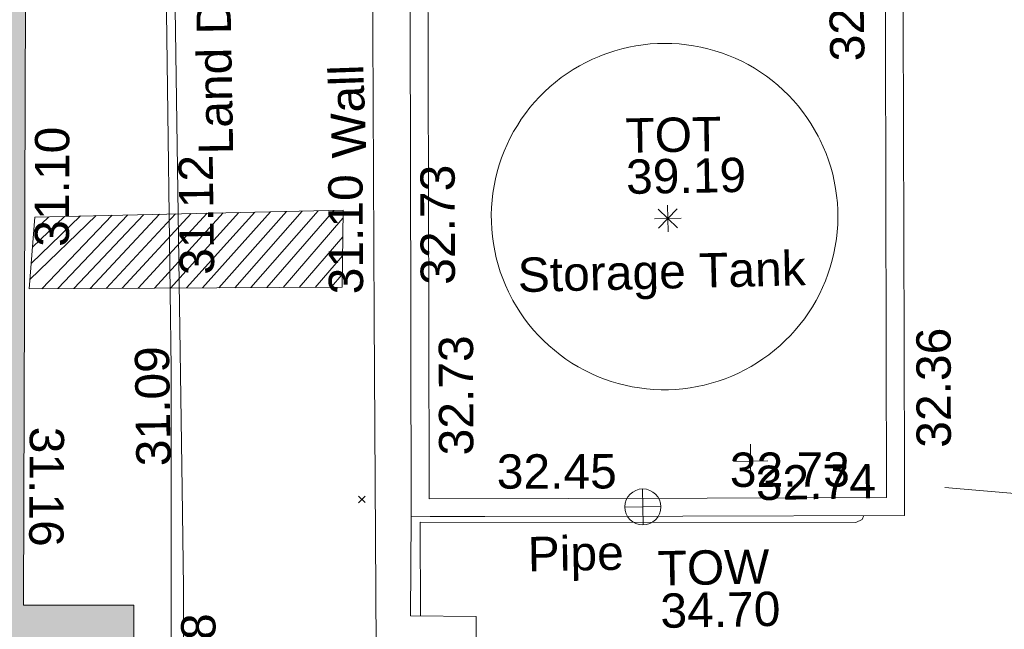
# Model space of a CAD drawing. Header units: millimetres. Extents: x -287732 to 520720, y -103372 to 287754.
# Tile 301 of 380: x 126117 to 136870, y 225118 to 231773. Entities that reach past the tile are written whole.
import ezdxf

# ---------------------------------------------------------------- set-up
doc = ezdxf.new("R2010")
doc.units = ezdxf.units.MM
doc.linetypes.add('IMPORT-UG_DRAINAGE_SURFACE_QLB4 _2_', pattern=[2700, 1500, -300.0000000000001, 0, -250, 150, -300.0000000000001, 0, -200])
doc.linetypes.add('IMPORT-UG_ELEC_STREET LIGHTING_QLB2 _2_', pattern=[2700, 1500, -300.0000000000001, 0, -250, 150, -300.0000000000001, 0, -200])
for name, color, linetype, lineweight, true_color in [('00_TOPO_TOP_OF_WALL', 7, 'Continuous', 9, 0x666666), ('00_UAV_BUILDING_OUTLINE', 5, 'Continuous', 9, 0x0000ff), ('00_UAV_COLLECTION_TANK', 4, 'Continuous', 9, 0x00ffff), ('00_UAV_LAND_DRAIN', 7, 'Continuous', 9, 0xff7f7f), ('00_UAV_LEVEL_SPOT', 7, 'Continuous', 9, 0x666666), ('00_UAV_PIPE', 140, 'Continuous', 9, 0x00bfff), ('00_UAV_TOP_OF_TANK', 7, 'Continuous', 9, 0x666666), ('00_UAV_TOP_OF_WALL', 7, 'Continuous', 9, 0x666666), ('00_UAV_WALL', 7, 'Continuous', 9, 0x7c00a5), ('12333-PUM-2D-U-0001-C01 - Rev2_REVIT IMPORT_dwg', 7, 'Continuous', 9, 0x767676), ('A_RHA_Line', 7, 'Continuous', 9, 0x00a600), ('PUM-SCAR', 7, 'Continuous', 9, 0x999999), ('PUM-SURFACE-QLB4', 4, 'IMPORT-UG_DRAINAGE_SURFACE_QLB4 _2_', 9, 0x00ffff)]:
    doc.layers.add(name, color=color, linetype=linetype, lineweight=lineweight, true_color=true_color)
doc.layers.add('A_RHA_Detail', color=7, linetype='Continuous', lineweight=9)
doc.layers.add('GEN-TEXT', color=7, linetype='Continuous', lineweight=9)
doc.styles.add('Swis721 Lt BT_2', font='swissl.ttf', dxfattribs={"height": 375})

# ---------------------------------------------------------------- blocks, each defined once
blk = doc.blocks.new('12333-PUM-2D-U-0001-C01 - Rev2_REVIT IMPORT_dwg_TOT-2077635-Site Location Plan Proposed')
at = {"layer": '00_UAV_TOP_OF_TANK', "color": 254, "true_color": 0xcccccc, "flags": 128}
for points in [[(389.261101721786, 0), (0, 0), (0, 389.261101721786)], [(0, -389.261101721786), (0, 0), (-389.261101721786, 0)], [(275.2491646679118, 275.2491646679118), (0, 0), (-275.2491646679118, 275.2491646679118)], [(275.2491646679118, -275.2491646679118), (0, 0), (-275.2491646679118, -275.2491646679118)]]:
    blk.add_lwpolyline(points, dxfattribs=at)
blk = doc.blocks.new('12333-PUM-2D-U-0001-C01 - Rev2_REVIT IMPORT_dwg_TOW-2077249-Site Location Plan Proposed')
at = {"layer": '00_TOPO_TOP_OF_WALL', "color": 254, "true_color": 0xcccccc, "flags": 128}
for points in [[(0, 525.0554400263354), (0, 0), (-525.0554401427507, 0)], [(525.0554401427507, 0), (0, 0), (0, -525.0554400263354)]]:
    blk.add_lwpolyline(points, dxfattribs=at)
at = {"layer": '00_TOPO_TOP_OF_WALL', "color": 254, "true_color": 0xcccccc}
blk.add_circle((0, 0), 525.0554401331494, dxfattribs=at)
blk = doc.blocks.new('12333-PUM-2D-U-0001-C01 - Rev2_REVIT IMPORT_dwg_UAV-2077255-Site Location Plan Proposed')
at = {"layer": '00_UAV_LEVEL_SPOT', "color": 254, "true_color": 0xcccccc, "flags": 128}
for points in [[(500.0000000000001, 0), (0, 0), (0, 500.0000000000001)], [(0, -500.0000000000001), (0, 0), (-500.0000000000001, 0)]]:
    blk.add_lwpolyline(points, dxfattribs=at)
blk = doc.blocks.new('12333-PUM-2D-U-0001-C01 - Rev2_REVIT IMPORT_dwg_MGS62954_T2_Galway_ITM_3d_Rev1-2077680-Site Location Plan Proposed')
at = {"layer": '00_UAV_COLLECTION_TANK', "color": 254, "true_color": 0xcccccc, "flags": 128}
blk.add_lwpolyline([(534040092.1505001, 725781076.332), (534040023.8455115, 725781036.3608233), (534039953.9266189, 725780999.285024), (534039882.5164837, 725780965.1696459), (534039809.7403836, 725780934.074539), (534039735.7259926, 725780906.0542543), (534039660.6031569, 725780881.1579492), (534039584.5036677, 725780859.4293004), (534039507.5610293, 725780840.9064273), (534039429.9102253, 725780825.621825), (534039351.6874816, 725780813.602308), (534039273.0300272, 725780804.8689628), (534039194.0758543, 725780799.4371104), (534039114.9634753, 725780797.3162804), (534039035.8316802, 725780798.5101933), (534038956.8192929, 725780803.0167544), (534038878.0649282, 725780810.8280581), (534038799.7067478, 725780821.9304005), (534038721.8822187, 725780836.304304), (534038644.7278715, 725780853.9245526), (534038568.3790613, 725780874.7602336), (534038492.9697297, 725780898.7747947), (534038418.6321705, 725780925.9261059), (534038345.4967966, 725780956.1665348), (534038273.6919127, 725780989.4430292), (534038203.3434889, 725781025.6972108), (534038134.5749401, 725781064.8654778), (534038067.5069097, 725781106.8791153), (534038002.2570581, 725781151.6644175), (534037938.9398553, 725781199.1428155), (534037877.6663815, 725781249.2310163), (534037818.5441312, 725781301.8411477), (534037761.6768247, 725781356.8809142), (534037707.1642267, 725781414.253757), (534037655.1019708, 725781473.8590246), (534037605.5813919, 725781535.5921495), (534037558.6893659, 725781599.3448305), (534037514.5081574, 725781665.0052239), (534037473.1152752, 725781732.4581388), (534037434.5833365, 725781801.58524), (534037398.9799395, 725781872.2652552), (534037388.1505001, 725781895.332), (534037356.5135393, 725781967.8741888), (534037327.9420812, 725782041.6775643), (534037302.4862496, 725782116.6126499), (534037280.1907029, 725782192.5479844), (534037261.094555, 725782269.3503513), (534037245.2313068, 725782346.8850132), (534037232.6287882, 725782425.0159479), (534037223.3091079, 725782503.6060872), (534037217.2886161, 725782582.5175573), (534037214.5778748, 725782661.6119206), (534037215.1816393, 725782740.750419), (534037219.0988507, 725782819.7942162), (534037226.3226367, 725782898.6046429), (534037236.8403242, 725782977.0434387), (534037250.6334618, 725783054.9729952), (534037267.6778516, 725783132.2565976), (534037287.943592, 725783208.7586643), (534037311.3951299, 725783284.3449844), (534037337.9913235, 725783358.8829541), (534037367.6855138, 725783432.2418083), (534037400.4256074, 725783504.2928507), (534037436.1541668, 725783574.9096793), (534037474.808512, 725783643.9684081), (534037516.3208302, 725783711.3478848), (534037560.6182945, 725783776.9299028), (534037607.6231925, 725783840.5994087), (534037657.2530614, 725783902.2447051), (534037709.4208335, 725783961.7576447), (534037764.0349889, 725784019.033822), (534037820.9997156, 725784073.9727546), (534037880.2150785, 725784126.4780613), (534037941.5771934, 725784176.4576302), (534038004.9784105, 725784223.8237795), (534038070.3075023, 725784268.4934133), (534038137.4498596, 725784310.3881661), (534038206.2876918, 725784349.4345396), (534038276.7002338, 725784385.5640337), (534038348.5639583, 725784418.7132651), (534038421.752792, 725784448.8240782), (534038444.1505001, 725784457.3320001), (534038518.7387912, 725784483.6961216), (534038594.3656707, 725784506.9136838), (534038670.8984632, 725784526.9439553), (534038748.2029039, 725784543.7517961), (534038826.143375, 725784557.3077196), (534038904.5831422, 725784567.587944), (534038983.3845955, 725784574.5744344), (534039062.4094903, 725784578.2549342), (534039141.5191903, 725784578.6229863), (534039220.5749101, 725784575.6779451), (534039299.437959, 725784569.4249774), (534039377.9699846, 725784559.8750528), (534039456.0332147, 725784547.0449252), (534039533.4907003, 725784530.957103), (534039610.2065544, 725784511.6398098), (534039686.0461914, 725784489.1269345), (534039760.8765628, 725784463.4579725), (534039834.5663906, 725784434.6779559), (534039906.986398, 725784402.8373743), (534039978.0095355, 725784367.9920875), (534040047.5112045, 725784330.2032253), (534040115.3694755, 725784289.5370827), (534040181.4653018, 725784246.0650017), (534040245.6827291, 725784199.8632472), (534040307.9090981, 725784151.0128727), (534040368.0352427, 725784099.5995784), (534040425.9556812, 725784045.7135606), (534040481.5688012, 725783989.449354), (534040534.7770389, 725783930.9056649), (534040585.4870484, 725783870.1851987), (534040633.6098676, 725783807.3944799), (534040679.0610723, 725783742.6436645), (534040721.7609261, 725783676.0463479), (534040761.6345186, 725783607.719364), (534040798.6118979, 725783537.7825819), (534040821.1505, 725783491.332), (534040853.2018769, 725783419.0050387), (534040882.1964005, 725783345.3993481), (534040908.0832046, 725783270.6440575), (534040930.8168747, 725783194.8703133), (534040950.3575287, 725783118.2110481), (534040966.6708852, 725783040.8007485), (534040979.7283253, 725782962.7752184), (534040989.5069417, 725782884.271341), (534040995.9895794, 725782805.426839), (534040999.1648658, 725782726.3800324), (534040999.02723, 725782647.269596), (534040995.5769139, 725782568.2343163), (534040988.8199701, 725782489.4128486), (534040978.768253, 725782410.9434718), (534040965.4393963, 725782332.9638484), (534040948.8567837, 725782255.610781), (534040929.0495066, 725782179.019973), (534040906.0523136, 725782103.3257909), (534040879.9055498, 725782028.6610279), (534040850.6550854, 725781955.1566715), (534040818.3522356, 725781882.9416732), (534040783.0536706, 725781812.1427225), (534040744.8213161, 725781742.8840252), (534040703.7222447, 725781675.2870842), (534040659.8285581, 725781609.470488), (534040613.2172607, 725781545.5497007), (534040563.9701245, 725781483.6368613), (534040512.1735458, 725781423.8405862), (534040457.9183935, 725781366.2657781), (534040401.2998493, 725781311.0134428), (534040342.4172416, 725781258.1805117), (534040281.3738705, 725781207.8596718), (534040218.2768266, 725781160.1392031), (534040153.2368038, 725781115.102823)], close=True, dxfattribs=at)
at = {"layer": '00_UAV_LAND_DRAIN', "color": 254, "true_color": 0xcccccc, "flags": 128}
blk.add_lwpolyline([(534033507.7019633, 725764811.5966702), (534033618.8120132, 725769810.1173351), (534033620.1505001, 725769870.3319999), (534033710.9611723, 725774809.2069005), (534033783.1505001, 725778735.332), (534033786.2570464, 725779808.4411135), (534033800.7308004, 725784808.1792247), (534033806.1505001, 725786680.3320003), (534033714.1505001, 725786670.3320001), (534033701.021753, 725783635.403292), (534033690.1505001, 725781122.332), (534033646.7268459, 725778636.0494431), (534033612.1504999, 725776656.332), (534033572.6233523, 725773636.6806085), (534033541.1505, 725771232.3320001), (534033494.1242883, 725768637.3769853), (534033425.1505001, 725764831.332), (534033400.665271, 725763638.341874), (534033389.2668344, 725763082.9775764)], dxfattribs=at)
at = {"layer": '00_UAV_PIPE', "color": 254, "true_color": 0xcccccc, "flags": 128}
blk.add_lwpolyline([(534036366.9936132, 725778373.9141533), (534036380.1505, 725779397.3320001), (534041136.1505001, 725779310.3320001), (534041208.1505001, 725779343.332), (534041225.9519612, 725779385.546894)], dxfattribs=at)
at = {"layer": '00_UAV_WALL', "color": 254, "true_color": 0xcccccc, "flags": 128}
for points in [[(534036104.2378526, 725764808.5729617), (534035630.2775475, 725764808.1553998), (534035689.4244599, 725768411.136259), (534035726.1505, 725770648.332), (534035792.1285502, 725773409.9824679), (534035867.1694063, 725776550.9757928), (534036720.1505, 725776516.3320001), (534036743.9329351, 725777519.1580106), (534036756.1505001, 725778034.332), (534035874.1505001, 725778044.332), (534035917.8358616, 725781645.7849793), (534035974.5345253, 725786320.0640413), (534036202.9907179, 725786314.5181539)], [(534038472.0184085, 725785805.4500805), (534038019.9921241, 725785812.2549295), (534037985.938989, 725785812.7675688), (534036379.0060002, 725785836.9585), (534036343.5869633, 725783484.1751914), (534036283.006, 725779459.9585), (534036491.4555455, 725779456.8204796), (534037085.7291963, 725779447.8742243), (534039248.9596809, 725779415.3087347), (534041668.7411824, 725779378.8811005), (534041674.9963022, 725779794.3904521), (534041697.0119076, 725781256.8229243), (534041750.257991, 725784793.8049322), (534041764.7411824, 725785755.8811003), (534039822.3109896, 725785785.12264)], [(534036283.006, 725779459.9585), (534036258.006, 725778376.9585), (534036974.006, 725778356.9585), (534036919.006, 725776135.9585001), (534036271.0060001, 725776169.9585001), (534036262.3188564, 725775842.3069291), (534036174.590358, 725772533.4655823), (534037863.4415845, 725772509.1793653), (534038440.5709687, 725772500.8800615), (534038411.1504999, 725769788.3320003), (534036848.1505, 725769794.3319999), (534036843.5849153, 725769647.4888628), (534036792.9814605, 725768019.927353), (534038404.1505, 725767930.3320003), (534038370.3250033, 725766173.4771214), (534038355.1505, 725765385.332), (534036124.9746233, 725765466.4995797)]]:
    blk.add_lwpolyline(points, dxfattribs=at)
blk.add_lwpolyline([(534041475.567997, 725779577.9592772), (534041550.8299727, 725784577.3928086), (534041565.6630056, 725785562.707915), (534037551.5445808, 725785623.136858), (534036572.1791855, 725785637.8803233), (534036511.6606749, 725781617.812187), (534036482.0841768, 725779653.1316853), (534039516.8372066, 725779607.4462076)], close=True, dxfattribs=at)
at = {"xscale": 0.375, "yscale": 0.375, "zscale": 0.375}
for name, p in [('12333-PUM-2D-U-0001-C01 - Rev2_REVIT IMPORT_dwg_TOT-2077635-Site Location Plan Proposed', (534039142.1505, 725782666.3320001)), ('12333-PUM-2D-U-0001-C01 - Rev2_REVIT IMPORT_dwg_UAV-2077255-Site Location Plan Proposed', (534040000.0000001, 725780000)), ('12333-PUM-2D-U-0001-C01 - Rev2_REVIT IMPORT_dwg_TOW-2077249-Site Location Plan Proposed', (534038813.006, 725779521.9585))]:
    blk.add_blockref(name, p, dxfattribs=at)
at = {"layer": '00_UAV_BUILDING_OUTLINE', "color": 251, "true_color": 0x666666, "char_height": 375, "width": 1495.902363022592, "attachment_point": 1, "line_spacing_factor": 1.005061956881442, "style": 'Swis721 Lt BT_2'}
for s, insert, rotation in [('31.10', (534032222.6139867, 725782478.566571), 88.83071842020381), ('31.16', (534032510.1341133, 725780507.1383543), 268.6843652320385)]:
    blk.add_mtext(s, dxfattribs=dict(at, insert=insert, rotation=rotation))
at = {"layer": '00_UAV_COLLECTION_TANK', "color": 251, "true_color": 0x666666, "insert": (534037491.0810061, 725782265.2838459), "char_height": 375, "width": 3599.663464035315, "attachment_point": 1, "rotation": 0.4032071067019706, "line_spacing_factor": 1.005061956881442, "style": 'Swis721 Lt BT_2'}
blk.add_mtext('Storage Tank', dxfattribs=at)
at = {"layer": '00_UAV_LAND_DRAIN', "color": 251, "true_color": 0x666666, "char_height": 375, "attachment_point": 1, "line_spacing_factor": 1.005061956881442, "style": 'Swis721 Lt BT_2'}
for s, insert, width, rotation in [('Land Drain', (534034033.2654653, 725783451.1146829), 2963.311347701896, 90), ('31.12', (534033803.4508265, 725782140.5470278), 1495.902363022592, 89.75214670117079), ('31.09', (534033291.7532359, 725780059.8737012), 1495.902363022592, 89.83413477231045), ('31.08', (534033729.4776099, 725777138.1947364), 1495.902363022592, 88.99941413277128)]:
    blk.add_mtext(s, dxfattribs=dict(at, insert=insert, width=width, rotation=rotation))
at = {"layer": '00_UAV_LEVEL_SPOT', "insert": (534040051.8765643, 725779949.1441548), "char_height": 375, "width": 1495.902363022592, "attachment_point": 1, "line_spacing_factor": 1.005061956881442, "style": 'Swis721 Lt BT_2'}
blk.add_mtext('32.74', dxfattribs=at)
at = {"layer": '00_UAV_PIPE', "color": 251, "true_color": 0x666666, "insert": (534037548.0293381, 725779216.1546805), "char_height": 375, "width": 1201.470786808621, "attachment_point": 1, "line_spacing_factor": 1.005061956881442, "style": 'Swis721 Lt BT_2'}
blk.add_mtext('Pipe', dxfattribs=at)
at = {"layer": '00_UAV_TOP_OF_TANK', "char_height": 375, "attachment_point": 1, "line_spacing_factor": 1.005061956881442, "style": 'Swis721 Lt BT_2'}
for s, insert, width in [('TOT', (534038693.986953, 725783766.580019), 1139.735133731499), ('39.19', (534038693.986953, 725783316.7743858), 1495.902363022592)]:
    blk.add_mtext(s, dxfattribs=dict(at, insert=insert, width=width))
at = {"layer": '00_UAV_TOP_OF_WALL', "char_height": 375, "attachment_point": 1, "line_spacing_factor": 1.005061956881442, "style": 'Swis721 Lt BT_2'}
for s, insert, width in [('TOW', (534038963.3925626, 725779036.848938), 1343.937678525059), ('34.70', (534038985.85447, 725778573.0010154), 1495.902363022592)]:
    blk.add_mtext(s, dxfattribs=dict(at, insert=insert, width=width))
at = {"layer": '00_UAV_WALL', "color": 251, "true_color": 0x666666, "char_height": 375, "attachment_point": 1, "line_spacing_factor": 1.005061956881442, "style": 'Swis721 Lt BT_2'}
for s, insert, width, rotation in [('32.73', (534040945.5524475, 725784347.337853), 1495.902363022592, 89.98480113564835), ('Wall', (534035487.2520581, 725783384.3698277), 1130.237340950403, 91.0117698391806), ('32.73', (534036429.9902959, 725781989.3244014), 1495.902363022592, 89.13752871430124), ('31.10', (534035425.6749411, 725781901.7732468), 1495.902363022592, 89.30504046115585), ('32.73', (534036598.0640077, 725780122.9613972), 1495.902363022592, 89.13752871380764), ('32.36', (534041814.1205226, 725780115.4629287), 1495.902363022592, 89.13752871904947), ('32.45', (534037228.511995, 725780123.8655), 1495.902363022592, 359.13752871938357), ('32.73', (534039774.2632748, 725780098.8566104), 1495.902363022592, 359.13752871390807)]:
    blk.add_mtext(s, dxfattribs=dict(at, insert=insert, width=width, rotation=rotation))
blk = doc.blocks.new('12333-PUM-2D-U-0001-C01 - Rev2_REVIT IMPORT_dwg-1620468-Site Location Plan Proposed')
at = {"layer": 'PUM-SCAR', "true_color": 0xdddddd}
h = blk.add_hatch(dxfattribs=at)
h.set_pattern_fill('FP_13', color=254, style=0, pattern_type=2)
h.set_pattern_definition([(225, (-533641079.65, -725615854.3560001), (88.38834764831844, -88.38834764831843), [])])
h.paths.add_polyline_path([(391075.3501529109, 166166.6438212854), (394492.3501529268, 166123.6438213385), (394517.3501528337, 166964.6438213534), (391150.3501528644, 166948.643821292), (391081.3120008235, 166228.8060222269)])
at = {"layer": 'GEN-TEXT', "color": 253, "true_color": 0xaaaaaa}
for p, q in [((394631.9948137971, 163768.2884823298), (394702.7054919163, 163838.999160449)), ((394702.7054919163, 163768.2884823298), (394631.9948137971, 163838.999160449))]:
    blk.add_line(p, q, dxfattribs=at)
at = {"layer": 'PUM-SCAR', "color": 254, "true_color": 0xdddddd, "flags": 128}
blk.add_lwpolyline([(391075.3501529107, 166166.6438212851), (394492.3501529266, 166123.6438213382), (394517.3501528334, 166964.6438213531), (391150.3501528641, 166948.6438212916)], close=True, dxfattribs=at)
at = {"layer": 'PUM-SURFACE-QLB4', "color": 131, "true_color": 0xaaffff}
blk.add_line((402282.5006528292, 163692.9758213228), (401033.8700274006, 163823.9268442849), dxfattribs=at)
blk.add_blockref('12333-PUM-2D-U-0001-C01 - Rev2_REVIT IMPORT_dwg_MGS62954_T2_Galway_ITM_3d_Rev1-2077680-Site Location Plan Proposed', (-533641079.6498471, -725615854.3561786))

msp = doc.modelspace()

# ---------------------------------------------------------------- hatches: boundary and pattern name
at = {"layer": 'A_RHA_Detail', "true_color": 0xc0c0c0}
h = msp.add_hatch(color=9, dxfattribs=at)
h.paths.add_polyline_path([(-80880.60083809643, -68502.79057078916), (-80400.865924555, -68483.41509113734), (-80400.865924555, -62984.64684185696), (-24474.85765177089, -63009.32043784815), (-24456.14471271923, -50840.30023858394), (-36622.55041039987, -50831.65104353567), (-36622.55041039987, -44228.57792613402), (-50959.0526582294, -44218.38599194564), (-50959.0526582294, -42573.78171514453), (-54563.9325804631, -42571.21897729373), (-54565.69773352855, -45054.17447474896), (-92408.82109321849, -45027.27149621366), (-92411.78875845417, -49201.74309222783), (-100061.9988811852, -49201.74309222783), (-100052.2214449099, -64852.82557838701), (-86120.90825229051, -64852.82557838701), (-86092.1662649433, -62957.90041523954), (-84861.10047608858, -62957.90041523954), (-84854.79052929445, -68240.109737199), (-80870.60226892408, -68240.10973722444)])
h.paths.add_polyline_path([(-137238.9269902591, -68461.9384092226), (-132719.7426408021, -68433.0633692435), (-132847.0731201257, -62850.04282283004), (-130454.6837966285, -62916.63108078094), (-130498.2830220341, -61355.85393642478), (-117581.136331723, -61423.42893438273), (-117492.3908565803, -49183.91309190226), (-125136.5200282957, -49178.47881952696), (-125133.572703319, -45032.61887136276), (-163007.1824077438, -45005.6942194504), (-163007.1824076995, -44090.2963411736), (-163123.8521269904, -44090.21339942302), (-163122.6389897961, -42383.75184302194), (-166563.8543419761, -42383.75184298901), (-166565.034908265, -44044.39824208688), (-193158.4656786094, -44025.49275805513), (-193195.152889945, -62863.65652504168), (-137269.7106414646, -62916.63108078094), (-137254.3708868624, -65679.90523788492)])
h.paths.add_polyline_path([(120310.9497607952, -32334.28230164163), (120312.4652266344, -31610.73011961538), (133451.2244789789, -31638.24899384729), (133469.2230092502, -19717.98315780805), (121295.7536929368, -19692.48606430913), (121319.8434528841, -8190.941560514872), (112277.0825930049, -8172.001674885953), (112263.1770823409, -14811.1234547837), (78285.85310969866, -14739.95861438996), (78292.82277619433, -8167.077575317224), (75241.99098605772, -8160.673431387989), (69355.76844233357, -8152.931592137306), (69353.6659720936, -9156.74635762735), (68372.60878945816, -9154.691552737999), (68372.60878945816, -13705.52853215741), (69333.7233474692, -13707.54156770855), (69325.07112547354, -16249.53369228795), (66623.4489111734, -16249.53369228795), (66619.79243935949, -17995.29925530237), (65989.07757494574, -17995.2992552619), (65985.44262772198, -19730.78799483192), (57152.23993377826, -19712.28702421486), (57127.42535098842, -31559.89463417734), (70277.87165424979, -31587.43801817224), (70277.87165431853, -32271.7414715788), (78263.96947909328, -32285.12944888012), (78266.62661740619, -31019.79372153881), (112335.8856506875, -31091.15111860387), (112335.8856506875, -32317.57330553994), (119781.4233959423, -32333.17321913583)])
h.paths.add_polyline_path([(7503.717409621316, -1791.439263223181), (15482.43097392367, -674.0213231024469), (15484.0826588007, 148.1327206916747), (56188.28042539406, 205.5276654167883), (56155.84326007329, 14338.3166313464), (18016.62665935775, 14236.48149539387), (17967.9025208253, 34313.18372071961), (21727.10644863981, 34324.0692624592), (21708.90974962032, 40608.10218321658), (18009.66447159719, 40608.10218321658), (17995.54603706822, 45483.75063442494), (9770.084204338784, 45420.6329473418), (3966.213879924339, 45446.76585222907), (3984.771235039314, 14176.56786832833), (1023.062455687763, 14176.56786837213), (-276.5134647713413, 14190.52623461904), (-231.6790044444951, 5968.135265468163), (-226.4491536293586, 193.7444677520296), (553.0869992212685, 183.4716499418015), (7477.609307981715, 143.2867586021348), (7488.638446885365, -674.0213231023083)])
h.paths.add_polyline_path([(77755.59663317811, 53.47451145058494), (77729.51881611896, 1699.844979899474), (94464.47132486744, 1659.976083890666), (94606.37913471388, 17991.390236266), (88810.4190114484, 18015.03260816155), (88799.89418497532, 14436.74271609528), (69413.88950349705, 14457.8773889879), (69377.35724448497, 99.62816357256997), (75241.99098605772, 67.32134432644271)])
h.paths.add_polyline_path([(61252.12079701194, 46453.95617366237), (105774.7348988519, 46472.68783506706), (105768.2642198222, 61852.61234306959), (92285.13876309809, 61852.61234306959), (92308.59670399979, 65784.30757140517), (96107.4668000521, 65767.60445243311), (96059.68081117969, 75209.20847378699), (101084.8427276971, 75071.88872764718), (104988.0046543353, 74765.36560406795), (108403.6894220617, 74363.8408943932), (112009.2703903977, 73787.25420861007), (115645.3524815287, 73049.69667206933), (116890.8108051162, 72761.69136252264), (120208.9929833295, 71893.18353872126), (120865.241739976, 71703.68484519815), (124135.6329506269, 70669.67317906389), (127435.6253142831, 69480.50055823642), (127820.4368670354, 69394.93141813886), (128274.3081769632, 69331.69585753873), (128731.8791144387, 69306.66104516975), (129189.9401488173, 69320.00258290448), (129645.2782985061, 69371.62688826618), (130094.6997111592, 69461.17185603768), (130535.0520071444, 69588.00939074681), (130963.246434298, 69751.24981927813), (131376.2795165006, 69949.74812590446), (131771.2541232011, 70182.11198903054), (132162.5575600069, 70460.5404660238), (132496.0921583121, 70741.69081113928), (132820.871367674, 71064.98072578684), (133117.4593294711, 71414.31364272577), (133383.77568926, 71787.23923950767), (133616.5473239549, 72178.5372844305), (133817.1647262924, 72590.54524898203), (133982.6025969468, 73017.89547513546), (134111.7005086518, 73457.59040801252), (134203.5529320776, 73906.54590458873), (134257.5155883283, 74361.61286216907), (134272.5462649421, 74819.5993153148), (134250.5259875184, 75277.29281745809), (134189.6227572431, 75731.48297747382), (134090.9274700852, 76178.98397757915), (133955.1324028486, 76616.65691993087), (133783.1900598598, 77041.43184345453), (133576.3064937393, 77450.32925647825), (133335.932843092, 77840.48103920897), (133063.7551572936, 78209.15055532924), (132761.6825665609, 78553.75185442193), (132431.8338935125, 78871.8678050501), (132076.5227905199, 79161.26705197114), (131698.2415080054, 79419.91966861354), (131299.6434187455, 79646.01139197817), (131093.5942456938, 79746.34209763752), (132146.0467355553, 83110.22226145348), (122787.7632953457, 86282.54285518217), (121604.3555412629, 82800.3591886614), (117095.9864227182, 83870.84033785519), (116841.9598400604, 83526.35449572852), (116120.5435466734, 91221.93611972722), (110237.7341284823, 91274.27491021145), (110194.3680786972, 90435.39030214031), (104988.0046543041, 90486.49901390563), (104973.2761846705, 94309.82427956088), (103746.1314668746, 94309.8242795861), (103839.9937121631, 122852.1474271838), (96365.09202306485, 122931.9599470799), (96350.3400238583, 123952.4168585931), (104555.5505249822, 123902.1925226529), (104607.3234458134, 120248.5396156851), (125502.5015002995, 120134.1933400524), (125662.0200253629, 137657.3796882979), (114479.5865733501, 137699.2256881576), (114382.306264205, 129149.9458158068), (104644.159003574, 129187.9975073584), (104577.9931702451, 126217.3903144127), (101184.4926406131, 126159.1566967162), (101264.6166812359, 135959.2655565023), (89967.23178808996, 135988.8856164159), (89927.63362986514, 125823.6463181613), (93630.53562302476, 125840.7948842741), (93580.65688892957, 122931.9599470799), (88697.38835376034, 122904.7310126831), (88679.3898954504, 95739.09143775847), (86378.25848996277, 95739.09143775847), (86378.18187189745, 96178.1008337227), (83279.50743284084, 96200.92083327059), (83273.62493422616, 95735.74732133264), (70169.67509619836, 95733.22421950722), (70166.26842742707, 96272.07409347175), (66674.99731294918, 96257.14073655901), (66654.74538556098, 95755.71092136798), (65784.77231079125, 95755.71092136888), (65887.65094984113, 117470.630565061), (53473.3427162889, 117487.9046429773), (53434.44066309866, 98570.46349063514), (40649.41626916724, 98570.46349063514), (40610.16711559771, 94406.01479078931), (38853.82372868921, 94410.36303440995), (38848.65589191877, 89463.65332729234), (40612.46601912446, 89518.45976927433), (40665.38257362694, 86257.73741128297), (38372.19584460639, 86305.72309285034), (38369.79374539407, 76901.0507917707), (50937.9512507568, 76944.40198294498), (50922.88567286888, 74598.78180889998), (56484.9061132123, 74588.85093771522), (56484.9061132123, 75194.85181995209), (92465.4037153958, 75233.0258166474), (92645.92783662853, 71766.64845094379), (89810.55521366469, 69362.83965827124), (85313.16173974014, 69360.94750420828), (85313.16173974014, 66907.4050808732), (75210.14498263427, 66903.15451589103), (75210.14498263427, 63815.70944550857), (70819.40014309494, 63815.70999200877), (70819.21601505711, 64253.35708059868), (69456.83415683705, 64253.35708059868), (69455.7195737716, 66901.99623166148), (61303.32856759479, 66898.5668068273), (61304.56054988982, 63970.32021231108), (70500.41048208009, 63970.32021219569), (70500.4088543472, 61852.59006207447), (61245.6438848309, 61848.69637488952), (61252.03558504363, 46656.49344428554)])
h.paths.add_polyline_path([(-17153.16561239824, 48569.32684293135), (-17153.16561224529, 60770.38083685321), (-29362.88357759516, 60774.70428694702), (-29362.88357759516, 67399.20394580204), (-43507.24466814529, 67405.01911303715), (-43488.5313307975, 69093.07334175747), (-45766.41866231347, 69109.32868388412), (-45794.3462003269, 67405.01911303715), (-47272.11273194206, 67404.2124544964), (-47272.44887633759, 66454.91798908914), (-86004.56386332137, 66468.63299519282), (-86006.66970787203, 60521.58362721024), (-92662.87722510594, 60521.58362721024), (-92665.2138765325, 50184.35611932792), (-79752.0168396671, 50179.78309939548), (-79752.016597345, 48591.4932381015), (-17157.7163123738, 48569.32845417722)])
h.paths.add_polyline_path([(-201056.4185878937, 48628.75479108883), (-138377.9751621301, 48634.64535779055), (-138377.9751621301, 50133.28201003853), (-125467.710581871, 50134.49626164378), (-125468.6909603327, 60566.1903686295), (-132186.8595614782, 60565.86652591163), (-132187.4203588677, 66533.0197876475), (-170643.3098734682, 66805.61809689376), (-170643.3098732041, 67738.78475848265), (-200340.0100486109, 67488.93693764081), (-200348.7171487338, 60827.78025104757), (-201057.5650552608, 60827.71357558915), (-201056.6510294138, 51102.04313372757)])
h.paths.add_polyline_path([(-240051.5126725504, 54769.19491160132), (-239444.490259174, 54811.10754483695), (-239186.5396223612, 54841.92927608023), (-238764.8191577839, 54940.98166103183), (-238382.4735933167, 55122.46891388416), (-237990.3402229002, 55354.87497234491), (-237269.2031023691, 55936.21515020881), (-237032.4836384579, 56225.56611516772), (-236793.0039602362, 56569.31473944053), (-236554.5880578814, 57004.26389721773), (-236432.7219585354, 57267.46508908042), (-236300.081527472, 57753.26238983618), (-236250.7285154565, 58017.17885684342), (-236235.6490609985, 58516.21786804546), (-236233.2538429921, 58987.85640053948), (-236213.7029795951, 59823.48083769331), (-236363.8287855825, 59820.86038205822), (-236634.0279869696, 60698.06075827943), (-236391.9547756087, 61432.19726339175), (-236225.4740089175, 61435.10319600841), (-236201.6036569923, 62637.68779596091), (-232563.5271750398, 62639.28734435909), (-232563.5271750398, 63049.03842404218), (-232732.1945866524, 63049.15302218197), (-232860.1521277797, 63457.95890274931), (-232731.606808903, 63914.24862697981), (-232560.8209656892, 63914.24862697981), (-232515.1276847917, 70598.00033009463), (-240628.6947849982, 70598.85496273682), (-240629.7923196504, 72350.98321577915), (-246412.6011212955, 72347.36085933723), (-246412.6011212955, 70616.45923936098), (-254449.5805725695, 70618.60952619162), (-254454.637144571, 70754.06491720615), (-254469.7140363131, 73191.66276250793), (-263883.2532625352, 73267.83063688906), (-263902.4181505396, 68260.74348553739), (-263714.8217520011, 68259.82096572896), (-263552.9672900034, 67819.65434396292), (-263719.0883117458, 67392.2068408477), (-263913.6298699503, 67392.20684284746), (-263956.7001913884, 58633.76423459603), (-260181.1963171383, 58611.22607638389), (-260192.3146983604, 56354.25111579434), (-257184.684388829, 56339.46086021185), (-257213.4419957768, 57092.93866021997), (-257338.5163846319, 57093.27331223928), (-257471.0109294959, 57531.74572308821), (-257338.5163845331, 58062.22513696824), (-257203.4956297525, 58064.06881289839), (-257173.5751889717, 58598.54056692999), (-256478.2273617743, 58575.27357994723), (-256478.2273617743, 58788.51859473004), (-256013.0091299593, 58911.92701534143), (-255397.0786664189, 58780.99767617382), (-255397.0786664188, 58595.982422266), (-243809.885361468, 58585.92793201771), (-243805.3570672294, 58352.04527760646), (-243740.939469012, 57884.52572680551), (-243619.0830608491, 57421.84877545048), (-243424.3877545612, 56943.65915412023), (-243247.1437899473, 56608.24157713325), (-243003.0710579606, 56249.99021479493), (-242732.2093200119, 55932.75703082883), (-242371.7230178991, 55603.12658811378), (-242141.255125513, 55424.88676767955), (-241804.9643037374, 55216.88439822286), (-241529.4640827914, 55077.02869055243), (-241100.6275144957, 54917.18295003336), (-240836.2134980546, 54840.82833176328), (-240453.4486195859, 54788.60784130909), (-240218.9578693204, 54777.28227442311)])
h.paths.add_polyline_path([(40276.69022552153, 59895.36417752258), (40328.62676029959, 69196.9439153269), (36588.99968785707, 69217.8245910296), (36619.46637569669, 74674.25962428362), (32264.36460078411, 74687.02318924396), (32233.48293867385, 69156.26826306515), (11916.69390495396, 69269.70959686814), (11966.66200111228, 78218.75165974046), (29087.509017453, 78123.15526808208), (29143.44567205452, 88141.1370047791), (15719.348796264, 88216.09212953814), (15732.60379610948, 90589.9978889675), (4594.294101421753, 90652.19003489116), (4525.129359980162, 78265.12250449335), (10096.76365553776, 78234.01258731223), (10077.43887221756, 74773.03821910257), (4547.641142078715, 74803.91453678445), (4465.579974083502, 60107.1600234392), (19125.89094760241, 60025.30234268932), (19139.86249374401, 62527.53804644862), (31738.59196305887, 62457.19146404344), (31724.55430858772, 59943.11609815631), (38369.79364225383, 59906.01157293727)])
h.paths.add_polyline_path([(-246083.0241259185, 72334.29150213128), (-246083.0594797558, 72334.30275087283), (-246208.2905500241, 72334.29150213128)])
h.paths.add_polyline_path([(-114575.3004830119, 112178.0758695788), (-114575.3246435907, 112178.0758695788), (-114707.2752166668, 115801.5811617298)])
h.paths.add_polyline_path([(-154699.9178765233, 101760.4080976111), (-114382.050333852, 101776.0542914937), (-114382.050333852, 106926.9360164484), (-113755.641395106, 106927.1792101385), (-113757.5507412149, 111847.2721531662), (-114431.6837526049, 111847.2721531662), (-114431.8097758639, 112178.0758695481), (-114575.3004830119, 112178.0758695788), (-114578.9984943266, 121707.2390833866), (-123056.9849702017, 121707.2390833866), (-123068.8201032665, 156452.7036899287), (-119381.2340625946, 156454.1348067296), (-119381.2340625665, 160165.8597952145), (-115501.031452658, 160167.3662801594), (-115503.3750945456, 166206.5793118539), (-132411.7987151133, 166599.6604729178), (-132411.8243278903, 166665.6603411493), (-135275.0124468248, 166664.5490317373), (-135275.0124468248, 166628.1883101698), (-135911.3205076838, 166628.1944502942), (-135911.3479256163, 166352.1604668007), (-152521.1633846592, 166345.7146753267), (-152518.3680955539, 159142.6836790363), (-150699.3133726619, 159117.9265656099), (-150758.5477087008, 122560.691203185), (-151059.2005266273, 122560.691203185), (-151061.0981347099, 121302.4374932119), (-154138.3148337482, 121372.6012653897), (-154138.3148337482, 121865.1834517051), (-154704.3888425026, 121867.2611370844), (-154688.5451973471, 119352.3937021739), (-154745.5933227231, 119352.3715636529), (-154745.5763474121, 118722.1532660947), (-160794.1544526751, 118748.7442832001), (-160794.1544526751, 119410.5425977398), (-163852.1622693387, 119422.408321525), (-163855.0715294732, 118762.2003111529), (-167568.6765459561, 118778.5256058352), (-166634.6619849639, 124395.1277019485), (-166930.050559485, 124500.0918161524), (-167568.6765459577, 124707.6250903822), (-168028.2173235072, 124841.3808647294), (-168630.5006276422, 124991.3056740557), (-169238.2056069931, 125117.4693074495), (-169850.3952285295, 125219.6772876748), (-170466.1255403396, 125297.7720169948), (-171089.11025998, 125351.8553033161), (-171704.4065937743, 125381.1774255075), (-172325.0479971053, 125386.3595015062), (-172782.2248668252, 125374.5832362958), (-173401.7764235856, 125337.4554476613), (-174109.844898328, 125263.4341236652), (-174634.1213722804, 125190.4100126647), (-175245.0145766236, 125080.719099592), (-176047.1958093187, 124895.7675260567), (-176665.4852587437, 124724.7228134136), (-177045.3001228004, 124609.1129151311), (-177631.5127792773, 124405.2077276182), (-176665.4852586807, 118818.5158794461), (-177558.9402083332, 118822.4435768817), (-177662.2853368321, 125263.4341236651), (-176365.3912351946, 126542.9270807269), (-159462.2970490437, 126319.910391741), (-157057.7396790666, 128609.0850976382), (-157060.6673204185, 136153.1661957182), (-158638.8016610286, 137740.2441626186), (-159352.3735831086, 137740.2441626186), (-161634.4140634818, 140201.1078539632), (-168727.9404945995, 140256.8191146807), (-171035.0401161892, 137942.8847305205), (-174184.1459014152, 137942.8847305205), (-176460.1167434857, 140292.2858551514), (-177341.6856934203, 140292.2858551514), (-177341.7113613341, 140358.4281613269), (-183428.5803825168, 140356.0660244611), (-185921.6385985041, 137917.4639994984), (-185921.6385985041, 131757.3091155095), (-186906.8767412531, 131756.9267733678), (-187725.3914540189, 130809.9989183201), (-187724.058890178, 127376.1828148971), (-186481.0281350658, 126304.5577463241), (-186479.4846754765, 122327.2959175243), (-185176.2828158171, 121059.4673825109), (-180304.1129154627, 121059.4673824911), (-180304.1136492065, 118802.0484409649), (-193555.3706955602, 118802.0484409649), (-193555.368699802, 133117.8341649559), (-192593.6442938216, 133118.2073819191), (-192593.6442938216, 134200.8158367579), (-192224.6284783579, 134200.9592041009), (-192225.5653014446, 136615.0101267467), (-192595.0012460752, 136615.0101267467), (-192595.4357332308, 137734.4745165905), (-193589.2709668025, 137734.4746851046), (-193589.2685988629, 147474.570583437), (-193163.2062206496, 147492.8644732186), (-192765.7252967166, 147531.087133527), (-192359.9383250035, 147589.5931622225), (-192199.8207947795, 147616.5827294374), (-191882.7548926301, 147682.9245600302), (-191568.5380070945, 147761.6632019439), (-191257.654638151, 147852.677242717), (-190828.6072909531, 148002.2045655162), (-190647.7999969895, 148070.9514233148), (-190349.7690789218, 148197.8750094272), (-190056.9509284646, 148336.4013817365), (-189769.797051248, 148486.3169427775), (-189405.3590254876, 148698.0567944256), (-189132.906026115, 148873.2749095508), (-188867.542109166, 149059.0543929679), (-188609.6764469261, 149255.1087866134), (-188354.9814055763, 149465.3525772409), (-188079.6339208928, 149713.879248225), (-187884.9836199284, 149901.8220103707), (-187545.928247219, 150265.8040604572), (-187446.29984479, 150378.3960832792), (-187241.3270201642, 150629.2310214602), (-187046.3599558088, 150887.9197697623), (-186861.6992771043, 151154.0634500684), (-186546.1373636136, 151669.829875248), (-186524.4196769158, 151707.0632450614), (-163675.2898318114, 151669.829875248), (-163687.5843045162, 148134.07679455), (-157303.6541541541, 148136.492106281), (-157303.6541541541, 155759.91501608), (-157557.4317586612, 155765.0384228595), (-157555.9168973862, 166678.0466575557), (-187009.2021991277, 166699.7464767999), (-187013.0952111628, 162054.4009359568), (-188707.17754695, 162044.5925187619), (-188705.9961892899, 155021.5333641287), (-188737.9999316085, 154650.5326604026), (-188799.0133969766, 154283.1866125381), (-188857.2045401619, 154035.4341107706), (-188966.1106131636, 153679.3368924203), (-189102.6200311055, 153332.8820747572), (-189265.8911675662, 152998.2056672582), (-189454.9174011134, 152677.371060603), (-189645.2484685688, 152421.3220123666), (-189916.9563410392, 152104.2450531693), (-190212.7041973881, 151809.4634871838), (-190530.6686598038, 151538.7947471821), (-190868.8893671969, 151293.9075915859), (-191225.281078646, 151076.3118324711), (-191597.6465194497, 150887.3490191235), (-192092.8415776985, 150682.5621956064), (-192519.2468154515, 150561.8451365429), (-192903.8930791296, 150482.240889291), (-193187.215491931, 150440.8868273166), (-193594.1866364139, 150407.1257787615), (-193594.5952989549, 151459.9895227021), (-205369.2399268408, 151455.4201247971), (-205354.4523517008, 113350.0822379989), (-207187.1580384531, 113349.3710182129), (-207184.3024929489, 105991.0636522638), (-205312.8748221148, 105991.1901500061), (-205311.2362476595, 101769.6553082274), (-175488.6451201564, 101781.2285901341), (-175488.6451201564, 110889.6985621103), (-154703.4627663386, 110897.5679794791), (-154700.2792295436, 102691.5597281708)])
h.paths.add_polyline_path([(193735.9435693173, 113047.8274774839), (208865.0938716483, 114991.0266430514), (208976.1154123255, 114126.6471160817), (216447.8967332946, 115086.3281915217), (216038.7305308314, 118271.9702413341), (232648.5073383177, 120405.3421626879), (233425.993615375, 114352.0734369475), (240632.2017567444, 115277.6440988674), (239854.8412683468, 121329.9334727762), (256406.8682407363, 123455.8879629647), (257091.7572256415, 118089.1198988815), (264572.2871227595, 119040.8180953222), (261877.8350555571, 138524.7609215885), (259178.7147038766, 138221.6086035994), (259197.3483655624, 137439.0084132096), (254686.1480587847, 136897.0007612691), (255412.6810205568, 131314.8303176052), (240852.7447969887, 129522.4514056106), (239771.0426543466, 137918.8519126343), (240649.5822431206, 138010.1984551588), (240062.3063116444, 142776.6750342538), (239165.7694642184, 142685.0143484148), (237630.9646614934, 151018.3171732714), (266172.8791088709, 154560.7889781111), (271297.1876944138, 142612.4006970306), (276531.7397502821, 144861.098714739), (274941.5029779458, 148527.9037281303), (302074.5307653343, 160134.9084326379), (300215.9323773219, 164320.1841173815), (301528.1613272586, 164907.0997989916), (300405.1237791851, 167477.8916353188), (299016.6944531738, 166945.7181824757), (295626.7488506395, 174518.754428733), (294333.0289184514, 177537.1551681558), (287288.8475947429, 174518.754428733), (289427.6893504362, 169661.0163463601), (272956.7816584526, 162557.1203578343), (271943.2187787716, 164897.4305293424), (267016.3118217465, 162764.0369715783), (268502.3094164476, 159357.0430143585), (265200.4029574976, 157946.4096681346), (226856.416695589, 153146.7821792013), (227510.3041274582, 148852.0205334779), (228280.9873165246, 141179.0007483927), (227302.3544112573, 141050.281300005), (227895.3788235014, 136433.1758633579), (228748.5501749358, 136523.8855003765), (229602.3077302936, 128023.7667641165), (217691.2359889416, 126493.8999679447), (217642.3600127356, 126874.433267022), (215138.5007311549, 126552.8357430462), (215194.9980427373, 126112.965074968), (215015.6132226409, 126089.924757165), (214840.9672575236, 127449.66446064), (192258.7012018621, 124549.1816390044), (193486.3576426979, 114991.0266430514)])
h.paths.add_polyline_path([(-78076.24187439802, 117605.5188722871), (-78076.23951902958, 117610.0871211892), (-78070.318122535, 129485.7330792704), (-74723.15926543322, 129478.385255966), (-74723.15926543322, 125435.7860624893), (-48015.64546086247, 125380.0246061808), (-47996.55031653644, 135872.5822179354), (-61198.15919578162, 135901.5630078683), (-74714.72264144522, 135923.5088764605), (-74723.6287602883, 131865.2975510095), (-78070.318122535, 131872.642169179), (-78062.97909487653, 149549.7689430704), (-58292.26570492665, 149541.5607197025), (-58292.26570491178, 148946.2407608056), (-37707.70924046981, 148937.6946533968), (-37703.30827430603, 159740.0672041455), (-44148.26955755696, 159742.7429641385), (-44148.26955755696, 162961.3319174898), (-49829.95437583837, 162961.3319174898), (-49830.92144130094, 160632.0129326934), (-78494.09026625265, 160643.9130440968), (-78494.09026625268, 161615.1537738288), (-78739.225852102, 161615.2555472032), (-78691.7919454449, 168187.9195488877), (-90844.57645036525, 168126.8149079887), (-90962.52567694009, 152686.7636277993), (-89064.97866809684, 152685.9758215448), (-89079.54115380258, 117610.0871211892), (-78374.80218507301, 117605.6428258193)])
h.paths.add_polyline_path([(69254.82576126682, 129235.9722870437), (69259.97086178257, 136167.789247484), (86068.0992678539, 136131.0235193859), (86008.66431381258, 164703.3084147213), (58789.63167882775, 164723.511581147), (58789.63167882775, 170119.2062865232), (54460.1632489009, 170122.4198087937), (54457.21717773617, 166153.279245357), (47042.2151650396, 166158.7829869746), (47041.10931533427, 164668.9097040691), (39173.27935198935, 164674.7495545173), (39172.83712618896, 164078.9539098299), (17014.87910992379, 164095.4005254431), (17002.38841206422, 147267.1142245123), (12659.63471563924, 147267.1142245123), (12653.60087534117, 139137.9291796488), (17031.41608901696, 139134.6797717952), (17024.5879174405, 129935.3194463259), (39191.34773726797, 129918.8662983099), (39191.34773726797, 129258.2867272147), (69014.0340609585, 129236.1510132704)])
h.paths.add_polyline_path([(39265.62356917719, 139467.8223435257), (33050.91021530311, 139484.1586867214), (33087.56357182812, 153427.9220784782), (39277.60130889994, 153411.6505991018), (39277.60130890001, 152830.3127277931), (43058.29603858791, 152820.3745823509), (43024.83899408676, 140092.5601633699), (39267.2657899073, 140092.5601633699)])
h.paths.add_polyline_path([(1979.548949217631, 189123.2414339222), (18699.10403225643, 189180.0465563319), (18678.46874730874, 195253.6675675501), (24349.02704561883, 195272.9334348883), (24334.96888372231, 199550.7690688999), (28829.78348974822, 199566.0403168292), (28798.3577216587, 208815.6446464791), (24334.949615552, 208806.151404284), (24333.90624841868, 209113.2475694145), (16811.59093053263, 209087.6903002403), (16806.58456499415, 208843.5909093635), (6772.293057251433, 208809.4991440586), (6797.166076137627, 201488.5780549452), (-8471.058649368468, 201436.7038490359), (-8471.058649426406, 200429.0172028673), (-11856.09020770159, 200417.5164702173), (-11823.72827009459, 190892.3684138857), (-7614.729360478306, 190906.6685966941), (-7614.729360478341, 190170.8290169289), (-4608.619189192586, 190169.2993656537), (-4608.238782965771, 190916.8832264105), (1973.379031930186, 190939.2444180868), (1977.122761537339, 189837.3456693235)])
h.paths.add_polyline_path([(-20506.22133143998, 190640.0286460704), (-20122.28942212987, 206347.1214480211), (-41550.34215551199, 207015.2557957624), (-41462.26177903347, 210449.6195896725), (-31391.41053372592, 210152.0276719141), (-31078.64493155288, 223862.5743669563), (-44305.08575743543, 224230.7972280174), (-44490.79956591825, 211865.5542346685), (-47510.12209648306, 211942.9901385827), (-47722.57925071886, 203659.0205614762), (-47076.06680548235, 203635.3001465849), (-47175.4684425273, 199531.9403872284), (-46801.21126120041, 199520.4703269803), (-46873.68175963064, 195478.5899481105), (-44600.40472248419, 195425.2559779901), (-44685.88459507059, 192243.2795180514), (-38073.99929115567, 192135.6564362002), (-38104.39995468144, 191126.972250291), (-21537.79264466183, 190668.5723412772)])
h.paths.add_polyline_path([(16801.02360973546, 195961.500137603), (9656.615133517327, 196015.1086063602), (9643.838150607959, 199513.9922857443), (11631.77992468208, 199485.8321209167), (11631.7920940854, 203322.2460456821), (16806.58456511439, 203391.4855728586), (16801.0407710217, 195984.4293109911)])
h.paths.add_polyline_path([(122084.9264926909, 200536.2570557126), (122088.1805162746, 206386.1947929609), (125211.1061638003, 206386.1947929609), (125211.1162733, 206645.8932837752), (126202.7098976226, 206645.8932838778), (126203.0204769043, 207041.0477229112), (130401.4034741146, 206979.0758390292), (130444.2691124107, 209883.280297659), (126202.8383603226, 209945.8832030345), (126203.0204769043, 214624.1281189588), (127364.791950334, 214624.1281190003), (127365.2106673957, 225380.2058567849), (126159.8599207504, 225380.2527798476), (126207.4133336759, 241475.3410923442), (119482.5411291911, 241495.8747898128), (119479.2041949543, 246182.0096278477), (109943.9121324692, 246175.2196735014), (109953.2702601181, 233033.381429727), (115000.5285021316, 233033.3814296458), (114999.579292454, 208653.4991933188), (112026.3032630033, 208653.4991933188), (112024.3519988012, 200538.6761891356), (122024.6079402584, 200536.2715596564)])
h.paths.add_polyline_path([(30087.05071580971, 200986.75440713), (38030.67179071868, 201028.6865660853), (38030.67179071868, 202922.9731660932), (38109.89531492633, 202923.3913649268), (38067.25569096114, 208827.6066631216), (38013.35839378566, 208827.6672237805), (38012.38630971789, 209012.5383931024), (30044.90685988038, 208970.480297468), (30076.83023715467, 202922.9203834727)])
h.paths.add_polyline_path([(195986.2599417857, 205661.5722736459), (202896.8751332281, 206052.0074670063), (202676.8862551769, 209945.7611691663), (195766.2710618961, 209555.3259759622)])
h.paths.add_polyline_path([(-91652.40581580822, 206392.6172135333), (-79454.24421187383, 206432.5105635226), (-79629.29258199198, 238245.6998510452), (-68904.21147484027, 238215.095164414), (-68918.55832832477, 246312.9061543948), (-68918.56040493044, 246314.0782553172), (-68756.515268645, 246312.9061543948), (-68755.20581930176, 246638.9786699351), (-79620.07671794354, 246651.3624133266), (-79606.5628449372, 247343.5411849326), (-82154.50636787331, 247318.0695596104), (-82154.50636787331, 247488.1275895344), (-91640.64698348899, 247472.5371040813), (-91638.72040628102, 246846.4753752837), (-131470.3702759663, 246641.42150215), (-131470.3702759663, 250159.5419305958), (-142857.1087886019, 250176.7939677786), (-142864.0554935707, 246220.0701029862), (-165118.8027587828, 246272.3986783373), (-165040.0492656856, 253907.936045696), (-178677.4727934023, 253929.5079730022), (-178699.5521575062, 238176.7234097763), (-138599.3373496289, 238209.4781454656), (-138548.4479938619, 206627.5237025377), (-126646.6702863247, 206572.2299428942), (-126666.6805510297, 234825.8818836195), (-124962.7180531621, 234825.9534805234), (-124969.0241559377, 234688.4891474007), (-91595.61129713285, 234664.3133306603), (-91650.87307429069, 207155.5994723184)])
h.paths.add_polyline_path([(142123.7078574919, 209113.5383730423), (152768.4446292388, 209127.3137314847), (152745.2992288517, 227012.63380935), (142100.5623961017, 226998.8584508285), (142121.8067345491, 210582.5602643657)])
h.paths.add_polyline_path([(168998.8561129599, 209274.9592350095), (169026.8416078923, 226860.3446540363), (161686.6780314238, 226876.6646907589), (161647.6783165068, 209291.3037608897), (168846.6177107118, 209275.2977201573)])
h.paths.add_polyline_path([(49761.46820719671, 218476.5678095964), (49794.00484360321, 223316.1680811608), (41274.07755982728, 223363.4010619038), (41273.58999769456, 223290.8795634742), (32187.30576796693, 223351.9666549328), (32202.10532419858, 225553.2987454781), (20081.83724695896, 225634.7833114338), (20035.26675877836, 218707.7438801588), (31566.33951793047, 218630.2204881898), (31566.12891731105, 218598.8950898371), (49750.1971391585, 218476.6435849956)])
h.paths.add_polyline_path([(162361.9830851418, 234154.05208666), (162366.6425722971, 241589.9129272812), (135261.102696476, 241630.986197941), (135249.088870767, 234197.8735112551), (160249.0277027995, 234157.4671671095)])
h.paths.add_polyline_path([(176458.8604389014, 246709.5724700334), (176516.2484477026, 252173.1529804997), (168884.2833866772, 252253.3171281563), (168934.86529241, 257068.9279575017), (164355.0504715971, 257117.0331241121), (164296.1746742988, 251511.808811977), (164416.8965511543, 251510.5407811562), (164367.8024342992, 246836.573754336), (171460.1142273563, 246762.0779818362)])

# ---------------------------------------------------------------- linework, layer by layer
at = {"layer": 'A_RHA_Line', "color": 7}
for p, q in [((126159.8599208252, 225380.2527798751), (126207.413333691, 241475.3410924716)), ((127365.2106673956, 225380.2058575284), (126159.8599208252, 225380.2527798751)), ((127364.7919485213, 214624.0828931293), (127365.2106673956, 225380.2058575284))]:
    msp.add_line(p, q, dxfattribs=at)

# ---------------------------------------------------------------- block references
at = {"layer": '12333-PUM-2D-U-0001-C01 - Rev2_REVIT IMPORT_dwg', "color": 254, "linetype": 'IMPORT-UG_ELEC_STREET LIGHTING_QLB2 _2_', "true_color": 0xffd4d4, "rotation": 0.9999999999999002}
msp.add_blockref('12333-PUM-2D-U-0001-C01 - Rev2_REVIT IMPORT_dwg-1620468-Site Location Plan Proposed', (-261895.0770586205, 55869.5817132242), dxfattribs=at)

doc.saveas('drawing.dxf')
